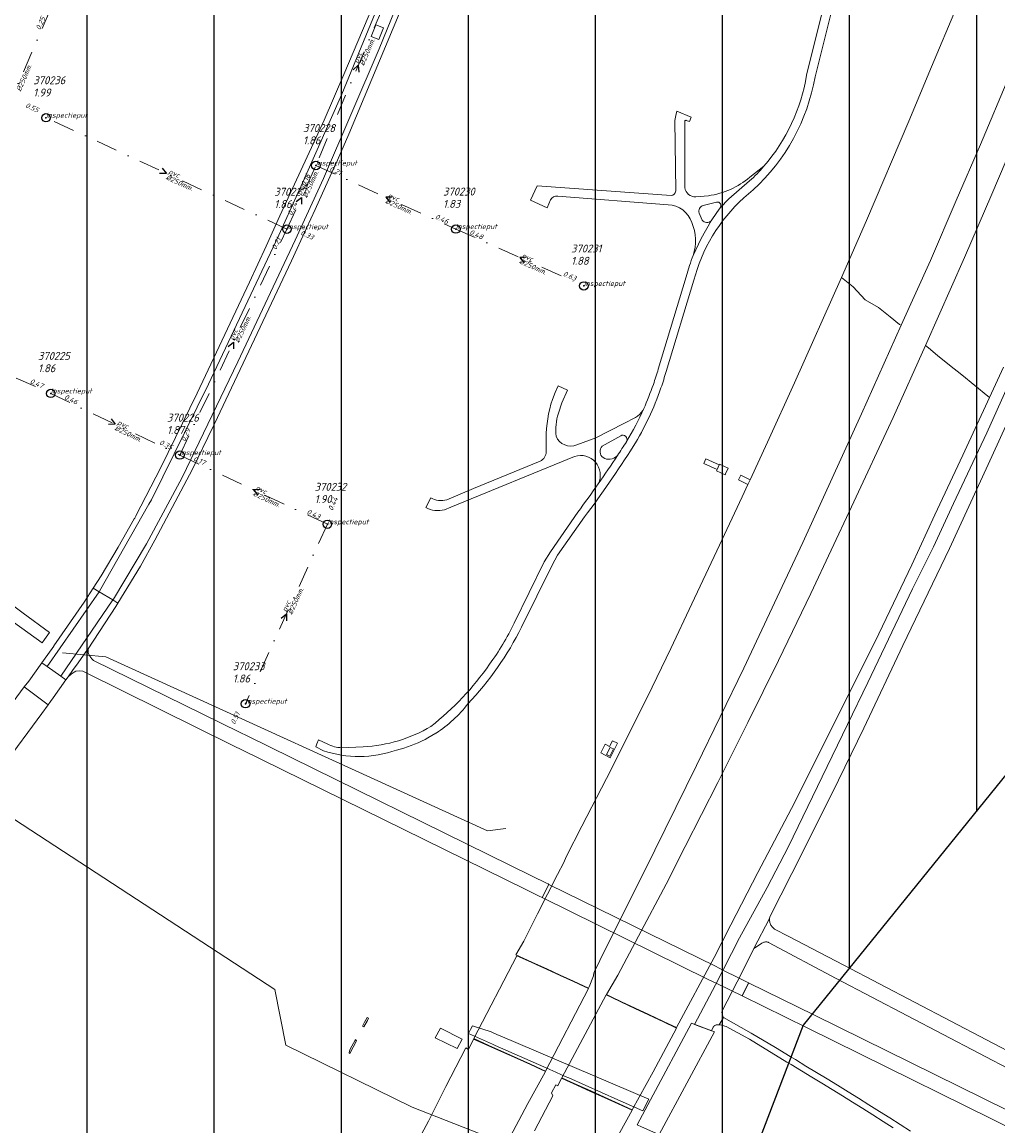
# Model space of a CAD drawing. Extents: x 148869 to 161638, y 453607 to 469810.
# Tile 521 of 656: x 156672 to 156902, y 462228 to 462488. Entities that reach past the tile are written whole.
import ezdxf
from ezdxf.lldxf.tags import DXFTag

# ---------------------------------------------------------------- set-up
doc = ezdxf.new("R2010")
doc.units = 0
doc.header["$PDMODE"] = 32
doc.header["$PDSIZE"] = 2
doc.linetypes.add('RI-VWA', pattern=[11, 5, -3, 0, -3])
doc.layers.get('0').update_dxf_attribs({"linetype": 'CONTINUOUS'})
doc.layers.get('DEFPOINTS').update_dxf_attribs({"linetype": 'CONTINUOUS'})
doc.layers.add('2024', color=160, linetype='CONTINUOUS')
doc.layers.add('2024 hatch', color=160, linetype='CONTINUOUS')
for name, color, linetype, lineweight in [('B-OI-RI-PERSLEIDING-G-niet meenemen', 190, 'RI-PERS', 18), ('B-OI-RI-STROOMRICHTING-S', 252, 'CONTINUOUS', 25), ('B-OI-RI-VWA-BOB-T18', 34, 'CONTINUOUS', 18), ('B-OI-RI-VWA-DIAMETER-T18', 34, 'CONTINUOUS', 18), ('B-OI-RI-VWA-MATERIAAL-T18', 34, 'CONTINUOUS', 18), ('B-OI-RI-VWA_PUTDEKSELHOOGTE-T25', 34, 'CONTINUOUS', 25), ('B-OI-RI-VWA_PUTNUMMER-T25', 34, 'CONTINUOUS', 25), ('B-OI-RI-VWA_RIOOLPUT-S', 34, 'CONTINUOUS', 25), ('B-OI-RI-VWA_TRANSPORTLEIDING-G', 34, 'RI-VWA', 18), ('B-RO-VH-VERHARDING_ASFALT-GV', 251, 'CONTINUOUS', 18), ('B-RO-VH-VERHARDING_GESLOTEN-GV', 251, 'CONTINUOUS', 18), ('B-RO-VH-VERHARDING_HALFVERHARDING-GV', 251, 'CONTINUOUS', 18), ('B-RO-VH-VERHARDING_OPEN-GV', 251, 'CONTINUOUS', 18)]:
    doc.layers.add(name, color=color, linetype=linetype, lineweight=lineweight)
doc.styles.add('NLCS-ISO-M500-T18_CURSIEF', font='NLCS-ISO.ttf', dxfattribs={"oblique": 15, "height": 0.9})
doc.styles.add('NLCS-ISO-M750-T25_CURSIEF', font='NLCS-ISO.ttf', dxfattribs={"oblique": 15, "height": 1.875})
tags = doc.linetypes.add('RI-PERS', pattern='A,7,-2,["P",Standard,S=1.8,R=0,X=-0.5,Y=-0.9],-2,7,-2,[102,NLCS.SHX,S=1,R=180,X=0,Y=0],-2', length=22).pattern_tags.tags
tags[6] = DXFTag(74, 10)

# ---------------------------------------------------------------- blocks, each defined once
blk = doc.blocks.new('ACMAP_ANN_TEMPLATE_vwa-diam')
at = {"color": 0, "linetype": 'ByBlock', "style": 'NLCS-ISO-M500-T18_CURSIEF', "oblique": 15}
blk.add_attdef('vwa-diam', (0.3, -1.3), '', height=1.2, dxfattribs=at)
blk = doc.blocks.new('ACMAP_ANN_TEMPLATE_vwa-materiaal')
at = {"color": 0, "linetype": 'ByBlock', "style": 'NLCS-ISO-M500-T18_CURSIEF', "oblique": 15}
blk.add_attdef('vwa-mat', (0.3, 0.2), '', height=1.2, dxfattribs=at)
blk = doc.blocks.new('ACMAP_ANN_TEMPLATE_vwa-nap-l')
at = {"color": 0, "linetype": 'ByBlock', "style": 'NLCS-ISO-M500-T18_CURSIEF', "oblique": 15}
blk.add_attdef('vwa-nap-l', (3.3, 0.2), '', height=1.2, dxfattribs=at)
blk = doc.blocks.new('ACMAP_ANN_TEMPLATE_vwa-nap-r')
at = {"color": 0, "linetype": 'ByBlock', "style": 'NLCS-ISO-M500-T18_CURSIEF', "oblique": 15}
blk.add_attdef('vwa-nap-r', (-5.6, 0.2), '', height=1.2, dxfattribs=at)
blk = doc.blocks.new('ACMAP_ANN_TEMPLATE_type knoop')
at = {"layer": 'DEFPOINTS', "style": 'NLCS-ISO-M500-T18_CURSIEF', "oblique": 15}
blk.add_attdef('type_knoop', (0, 0), '', height=1.2, dxfattribs=at)
blk = doc.blocks.new('ACMAP_ANN_TEMPLATE_vwa-puth')
at = {"color": 0, "linetype": 'ByBlock', "style": 'NLCS-ISO-M750-T25_CURSIEF', "oblique": 15}
blk.add_attdef('vwa-puth', (-3, 5), '', height=1.88, dxfattribs=at)
blk = doc.blocks.new('ACMAP_ANN_TEMPLATE_vwa-putnr')
at = {"color": 0, "linetype": 'ByBlock', "style": 'NLCS-ISO-M750-T25_CURSIEF', "oblique": 15}
blk.add_attdef('vaw-putnr', (-3, 7.9), '', height=1.88, dxfattribs=at)

msp = doc.modelspace()

# ---------------------------------------------------------------- hatches: boundary and pattern name
at = {"layer": '2024 hatch'}
h = msp.add_hatch(dxfattribs=at)
h.set_pattern_fill('ANSI31', color=256, scale=29.988, angle=45)
h.set_pattern_definition([(90, (0, 0), (-29.988, 0), [])])
h.paths.add_polyline_path([(155468.24, 462509.2), (155430.3, 462608.99), (155317.39, 462696.7), (155326.79, 462885.8), (155421.55, 463128.67), (155681.88, 463221.51), (155808.81, 463270.9), (155858.2, 463353.96), (156235.32, 463468.35), (156395.06, 463466.8), (156874.43, 463576.88), (157060.31, 463303.94), (157149.74, 462870.77), (157067.92, 462815.11), (157047.81, 462789.79), (157071.17, 462711.57), (156936.5, 462350.7), (156856.27, 462251.62), (156803.36, 462113.22), (156627.76, 461893.96), (156524.84, 461717.19), (156312.22, 461660.25), (156176.03, 461568.49), (155937.87, 461968.15)])

# ---------------------------------------------------------------- linework, layer by layer
at = {"layer": '2024', "flags": 128}
msp.add_lwpolyline([(155468.24, 462509.2), (155430.3, 462608.99), (155317.39, 462696.7), (155326.79, 462885.8), (155421.55, 463128.67), (155681.88, 463221.51), (155808.81, 463270.9), (155858.2, 463353.96), (156235.32, 463468.35), (156395.06, 463466.8), (156874.43, 463576.88), (157060.31, 463303.94), (157149.74, 462870.77), (157067.92, 462815.11), (157047.81, 462789.79), (157071.17, 462711.57), (156936.5, 462350.7), (156856.27, 462251.62), (156803.36, 462113.22), (156627.76, 461893.96), (156524.84, 461717.19), (156312.22, 461660.25), (156176.03, 461568.49), (155937.87, 461968.15)], close=True, dxfattribs=at)
at = {"layer": 'B-OI-RI-PERSLEIDING-G-niet meenemen'}
for p, q in [((156691.7, 462338.5), (156681.5, 462339.45)), ((156781.8, 462297.5), (156691.7, 462338.5)), ((156647, 462315.2), (156731.6, 462260)), ((156786.1, 462298.01), (156781.8, 462297.5)), ((156731.6, 462260), (156734.2, 462246.9)), ((156734.2, 462246.9), (156764, 462232.2)), ((156764, 462232.2), (156819.3, 462210.7))]:
    msp.add_line(p, q, dxfattribs=at)
at = {"layer": 'B-OI-RI-STROOMRICHTING-S', "color": 251}
for points in [[(156750.07, 462477.11), (156751.29, 462478.15), (156751.39, 462476.54)], [(156705.02, 462453.88), (156706.04, 462452.63), (156704.42, 462452.58)], [(156736.61, 462445.97), (156737.86, 462446.99), (156737.92, 462445.38)], [(156759.39, 462447.07), (156757.77, 462447.01), (156758.8, 462445.76)], [(156791.02, 462432.86), (156789.4, 462432.79), (156790.42, 462431.55)], [(156720.55, 462411.82), (156721.82, 462412.81), (156721.85, 462411.2)], [(156692.95, 462394.7), (156693.95, 462393.43), (156692.33, 462393.4)], [(156728.18, 462378.03), (156726.58, 462377.98), (156727.58, 462376.72)], [(156733.08, 462347.63), (156734.33, 462348.65), (156734.39, 462347.04)]]:
    msp.add_lwpolyline(points, dxfattribs=at)
at = {"layer": 'B-OI-RI-VWA_RIOOLPUT-S'}
for p in [(156677.6, 462465.78), (156741.27, 462454.51), (156734.47, 462439.47), (156774.3, 462439.51), (156804.52, 462426.07), (156678.72, 462400.71), (156709.17, 462386.15), (156744, 462369.82), (156724.68, 462327.47)]:
    msp.add_point(p, dxfattribs=at)
at = {"layer": 'B-OI-RI-VWA_TRANSPORTLEIDING-G', "color": 251}
for p, q in [((156761.31, 462501.79), (156741.27, 462454.51)), ((156678.67, 462491.4), (156661.9, 462452.79)), ((156734.47, 462439.47), (156677.6, 462465.78)), ((156734.47, 462439.47), (156741.27, 462454.51)), ((156741.27, 462454.51), (156774.3, 462439.51)), ((156709.17, 462386.15), (156734.47, 462439.47)), ((156774.3, 462439.51), (156804.52, 462426.07)), ((156650.29, 462413.38), (156678.72, 462400.71)), ((156678.72, 462400.71), (156709.17, 462386.15)), ((156709.17, 462386.15), (156744, 462369.82)), ((156744, 462369.82), (156724.68, 462327.47))]:
    msp.add_line(p, q, dxfattribs=at)
at = {"layer": 'B-RO-VH-VERHARDING_ASFALT-GV', "flags": 128}
for points in [[(156698.43, 462371.07), (156694.65, 462364.4), (156690.62, 462357.67), (156688.73, 462354.74), (156690.14, 462353.9), (156690.21, 462354), (156701.85, 462374.53), (156702.49, 462375.62), (156715.96, 462402.93), (156732.51, 462438.06), (156738.56, 462451.26), (156747.45, 462471.33), (156771.18, 462529.16), (156784.75, 462563.8), (156786.82, 462569.37), (156785.43, 462569.91)], [(156785.43, 462569.91), (156781.88, 462560.51), (156777.39, 462548.61), (156769.73, 462529.28), (156766.55, 462521.23), (156760.7, 462506.83), (156757.93, 462500), (156756.95, 462497.58), (156756.89, 462497.42), (156747.86, 462475.99), (156743.23, 462465.24), (156733.75, 462444.65), (156732.8, 462442.6), (156729.53, 462435.49), (156725.59, 462426.93), (156713.29, 462400.73), (156704.7, 462383.25), (156698.8, 462371.79), (156698.79, 462371.77)], [(156778.7, 462537.41), (156756.25, 462482.05), (156743.05, 462451.44), (156736.36, 462436.87), (156722.83, 462408.16), (156709.73, 462380.85), (156701.3, 462365.18), (156693.51, 462352.16), (156693.36, 462351.96), (156694.57, 462351.23), (156699.9, 462359.95), (156703.28, 462366.06), (156712.15, 462382.82), (156716.95, 462392.76), (156717.33, 462393.54), (156735.52, 462432.04), (156739.08, 462439.69), (156741.14, 462444.12), (156745.69, 462454.25), (156745.8, 462454.48), (156749.04, 462461.87), (156764.92, 462500)], [(156861.69, 462494.6), (156861.11, 462491.93), (156857.07, 462475.83)], [(156859.08, 462475.42), (156863.05, 462491.15), (156863.54, 462493.83)], [(156828.68, 462465.14), (156829.44, 462464.87), (156829.85, 462465.95), (156826.43, 462467.36), (156826.26, 462466.31), (156826.03, 462465.14), (156826.2, 462448.49)], [(156828.36, 462449.31), (156828.35, 462464.59), (156828.35, 462464.92)], [(156847.02, 462454.35), (156843.7, 462451.73)], [(156843.65, 462450.86), (156838.73, 462446.67), (156836.67, 462444.48), (156835.89, 462443.41), (156834.58, 462441.47), (156832.21, 462437.27), (156830.31, 462433.27)], [(156836.67, 462444.48), (156838.73, 462446.67), (156843.65, 462450.86)], [(156825.1, 462447.42), (156793.5, 462449.73), (156791.97, 462446.29), (156795.85, 462444.52), (156796.67, 462446.39)], [(156798.35, 462447.28), (156824.42, 462445.22)], [(156833.92, 462447.36), (156830.94, 462447.11)], [(156832.71, 462445.08), (156835.8, 462445.83)], [(156832.43, 462441.59), (156831.71, 462443.27)], [(156830.31, 462433.27), (156832.21, 462437.27), (156834.58, 462441.47)], [(156829.44, 462430.87), (156828.65, 462428.26), (156822.08, 462406.44)], [(156823.94, 462405.9), (156830.47, 462427.47), (156831.25, 462429.99)], [(156906.2, 462406.14), (156899.58, 462391.43), (156891.76, 462374.71), (156887.02, 462364.48), (156882.04, 462354.59), (156871.56, 462332.49), (156866.75, 462322.56), (156860.75, 462310.21), (156852.78, 462293.8), (156847.77, 462284.09), (156841.23, 462272.22), (156835.57, 462261.12), (156830.67, 462251.76), (156834.62, 462250.27), (156834.98, 462250.99), (156835.05, 462251.11), (156835.13, 462251.23), (156835.23, 462251.34), (156835.33, 462251.43), (156835.45, 462251.51), (156835.58, 462251.58), (156835.71, 462251.64), (156835.85, 462251.68), (156835.98, 462251.7), (156836.13, 462251.71), (156836.2, 462251.71), (156836.42, 462251.67), (156837.48, 462253.38), (156837.39, 462253.53), (156837.31, 462253.68), (156837.24, 462253.83), (156837.19, 462254), (156837.15, 462254.17), (156837.13, 462254.34), (156837.12, 462254.51), (156837.12, 462254.68), (156837.14, 462254.86), (156837.16, 462254.95), (156841.9, 462264.08), (156844.63, 462269.66), (156848.34, 462276.75), (156848.35, 462276.85), (156848.38, 462277.06), (156848.39, 462277.16), (156856.23, 462292.53), (156864.58, 462309.44), (156870.6, 462321.71), (156879.78, 462341.19), (156890.79, 462364.11), (156899.97, 462383.93), (156910.79, 462407.67)], [(156798.54, 462396.03), (156799.33, 462398.52), (156800.65, 462401.51), (156798.43, 462402.52), (156797.75, 462400.95), (156797.09, 462399.31)], [(156818.65, 462397.11), (156818.42, 462396.69)], [(156816.69, 462395.04), (156813.99, 462393.6), (156807.35, 462390.25), (156802.88, 462388.54)], [(156795.63, 462390.05), (156795.65, 462386.97)], [(156808.84, 462388.27), (156813.21, 462390.71)], [(156814.62, 462389.38), (156814.58, 462389.31)], [(156771.65, 462373.24), (156773.16, 462373.83), (156802.35, 462385.85)], [(156812.45, 462386.04), (156812.32, 462385.92)], [(156794.2, 462384.73), (156778.49, 462378.23), (156772.18, 462375.61)], [(156768.41, 462376.07), (156767.2, 462373.78)], [(156803.08, 462372.67), (156796.65, 462363.31), (156795.19, 462360.96), (156788.05, 462346.5)], [(156789.84, 462345.55), (156797.05, 462360.17), (156798.32, 462362.55), (156804.65, 462371.54)], [(156669.92, 462346.75), (156676.66, 462341.82), (156677.24, 462342.64), (156678.39, 462344.29), (156672.18, 462348.87), (156661.4, 462356.83)], [(156744.08, 462317.92), (156741.93, 462318.92), (156741.55, 462318), (156741.24, 462317.26), (156743.08, 462316.38)], [(156767.04, 462319.03), (156767.71, 462319.4), (156769.62, 462320.53), (156769.65, 462320.54)], [(156752.47, 462317.29), (156747.33, 462317.09)], [(156916.37, 462239.34), (156865.91, 462265.79), (156852.72, 462272.58), (156849.69, 462274.14), (156849.52, 462274.26), (156849.35, 462274.39), (156849.19, 462274.53), (156849.04, 462274.69), (156848.91, 462274.85), (156848.79, 462275.03), (156848.68, 462275.21), (156848.58, 462275.4), (156848.5, 462275.6), (156848.44, 462275.8), (156848.39, 462276.01), (156848.35, 462276.22), (156848.33, 462276.43), (156848.33, 462276.64), (156848.34, 462276.75), (156844.63, 462269.66), (156846.42, 462270.88), (156846.56, 462270.98), (156846.7, 462271.06), (156846.86, 462271.12), (156847.02, 462271.18), (156847.18, 462271.21), (156847.35, 462271.23), (156847.52, 462271.24), (156847.69, 462271.23), (156847.85, 462271.2), (156848.02, 462271.16), (156848.12, 462271.12), (156864.05, 462262.63), (156914.59, 462236.14)], [(156910.19, 462228.73), (156858.95, 462253.96), (156843.41, 462261.57), (156841.89, 462258.52), (156857.18, 462250.94), (156913.33, 462223.3)], [(156881.62, 462226.57), (156879.17, 462228.13), (156876.72, 462229.7), (156874.26, 462231.25), (156871.8, 462232.8), (156869.33, 462234.34), (156866.86, 462235.88), (156864.39, 462237.4), (156861.91, 462238.92), (156859.43, 462240.44), (156856.94, 462241.95), (156854.45, 462243.45), (156853.21, 462244.19), (156849.75, 462246.34), (156844.04, 462249.71), (156837.48, 462253.38), (156836.42, 462251.67), (156836.67, 462251.64), (156838.07, 462251.24), (156843.61, 462248.27), (156852.44, 462242.87), (156853.44, 462242.27), (156855.87, 462240.81), (156858.29, 462239.34), (156860.71, 462237.87), (156863.13, 462236.39), (156865.54, 462234.9), (156867.95, 462233.41), (156870.35, 462231.9), (156872.75, 462230.39), (156875.15, 462228.88), (156877.54, 462227.36)]]:
    msp.add_lwpolyline(points, dxfattribs=at)
for points in [[(156790.36, 462568), (156786.82, 462569.37), (156784.75, 462563.8), (156771.18, 462529.16), (156747.45, 462471.33), (156738.56, 462451.26), (156732.51, 462438.06), (156715.96, 462402.93), (156702.49, 462375.62), (156701.85, 462374.53), (156690.21, 462354), (156690.14, 462353.9), (156693.36, 462351.96), (156693.51, 462352.16), (156701.3, 462365.18), (156709.73, 462380.85), (156722.83, 462408.16), (156736.36, 462436.87), (156743.05, 462451.44), (156756.25, 462482.05), (156778.7, 462537.41)], [(156754.3, 462484.97), (156755.41, 462487.71), (156757.24, 462486.98), (156756.12, 462484.27)], [(156754.3, 462484.97), (156756.12, 462484.27), (156757.24, 462486.98), (156755.41, 462487.71)], [(156679.43, 462341.11), (156679.41, 462341.07), (156677.02, 462337.64), (156676.65, 462337.12), (156677.85, 462336.27), (156690.14, 462353.9), (156688.73, 462354.74), (156686.62, 462351.47)], [(156677.85, 462336.27), (156681.1, 462333.96), (156693.36, 462351.96), (156690.14, 462353.9)], [(156685.17, 462337.1), (156687.02, 462339.71), (156687.52, 462340.46), (156694.05, 462350.38), (156694.57, 462351.23), (156693.36, 462351.96), (156681.1, 462333.96), (156682.32, 462333.09), (156682.82, 462333.79), (156683.89, 462335.3)], [(156794.71, 462281.69), (156796.26, 462284.83), (156796.07, 462284.92), (156795.69, 462285.11), (156792.33, 462286.76), (156725.21, 462319.77), (156723.25, 462320.74), (156688.84, 462337.69), (156688.77, 462337.72), (156688.42, 462338.03), (156687.92, 462338.67), (156687.57, 462339.41), (156687.53, 462340.3), (156687.52, 462340.46), (156687.02, 462339.71), (156685.17, 462337.1), (156683.89, 462335.3), (156682.82, 462333.79), (156683.63, 462334.55), (156684.62, 462335.12), (156685.6, 462335.26), (156686.29, 462335.15), (156686.74, 462334.91), (156722.02, 462317.47), (156723.81, 462316.59), (156790.68, 462283.67), (156794.14, 462281.97), (156794.52, 462281.78)], [(156672.46, 462331.44), (156678.08, 462327.18), (156678.66, 462327.97), (156679.31, 462328.85), (156682.32, 462333.09), (156681.1, 462333.96), (156677.85, 462336.27), (156676.65, 462337.12), (156673.52, 462332.81)], [(156678.08, 462327.18), (156672.46, 462331.44), (156672.46, 462331.44), (156662.65, 462318.12), (156661.97, 462317.16), (156663.26, 462316.16), (156666.44, 462313.72), (156667.54, 462312.88), (156676.64, 462325.14)], [(156794.71, 462281.69), (156833.89, 462262.4), (156835.76, 462261.48), (156839.45, 462259.67), (156841.54, 462258.64), (156841.86, 462258.48), (156843.43, 462261.61), (156843.08, 462261.78), (156843.08, 462261.78), (156841.05, 462262.78), (156837.35, 462264.6), (156835.57, 462265.48), (156796.26, 462284.83)], [(156817.07, 462228.05), (156818.11, 462227.61), (156821.5, 462226.14), (156822.27, 462225.81), (156835.37, 462249.98), (156829.89, 462252.05), (156820.24, 462233.99)]]:
    msp.add_lwpolyline(points, close=True, dxfattribs=at)
at = {"layer": 'B-RO-VH-VERHARDING_ASFALT-GV'}
for points in [[(156844.48, 462448.77, 0.16578), (156859.08, 462475.42)], [(156857.07, 462475.83, -0.138045), (156847.02, 462454.35)], [(156828.35, 462464.92, -0.634239), (156828.68, 462465.14)], [(156843.65, 462450.86, 0.027725), (156847.02, 462454.35)], [(156847.02, 462454.35, -0.027725), (156843.65, 462450.86)], [(156843.7, 462451.73, -0.137344), (156833.92, 462447.36)], [(156826.2, 462448.49, -0.412902), (156825.1, 462447.42)], [(156830.94, 462447.11, -0.399348), (156828.36, 462449.31)], [(156831.25, 462429.99, -0.14617), (156844.48, 462448.77)], [(156796.67, 462446.39, -0.359938), (156798.35, 462447.28)], [(156835.8, 462445.83, -0.771512), (156836.67, 462444.48)], [(156824.42, 462445.22, -0.314167), (156829.99, 462441.05)], [(156831.71, 462443.27, -0.424818), (156832.71, 462445.08)], [(156829.99, 462441.05, -0.188156), (156830.31, 462433.27)], [(156834.58, 462441.47, -0.454417), (156832.43, 462441.59)], [(156830.31, 462433.27, 0.007947), (156829.44, 462430.87)], [(156822.08, 462406.44, -0.013066), (156820.92, 462402.83)], [(156822.72, 462402.02, 0.01467), (156823.94, 462405.9)], [(156816.18, 462388.21, 0.055929), (156822.72, 462402.02)], [(156820.92, 462402.83, -0.021105), (156818.65, 462397.11)], [(156797.09, 462399.31, 0.075306), (156795.63, 462390.05)], [(156814.62, 462389.38, 0.03007), (156818.65, 462397.11)], [(156818.65, 462397.11, -0.03007), (156814.62, 462389.38)], [(156818.42, 462396.69, -0.138639), (156816.69, 462395.04)], [(156797.95, 462390.58, -0.106804), (156798.54, 462396.03)], [(156802.88, 462388.54, -0.409434), (156797.95, 462390.58)], [(156814.58, 462389.31, -0.003705), (156812.45, 462386.04)], [(156813.21, 462390.71, -0.727393), (156814.62, 462389.38)], [(156795.65, 462386.97, -0.29708), (156794.2, 462384.73)], [(156802.35, 462385.85, -0.659268), (156807.93, 462379.39)], [(156804.65, 462371.54, 0.021144), (156816.18, 462388.21)], [(156807.93, 462379.39, 0.006693), (156812.45, 462386.04)], [(156812.45, 462386.04, -0.006693), (156807.93, 462379.39)], [(156809.05, 462385.55, -0.436052), (156808.84, 462388.27)], [(156812.32, 462385.92, -0.340763), (156809.05, 462385.55)], [(156807.93, 462379.39, -0.007003), (156803.08, 462372.67)], [(156772.18, 462375.61, -0.204271), (156768.41, 462376.07)], [(156767.2, 462373.78, 0.187886), (156771.65, 462373.24)], [(156698.79, 462371.77, -0.062139), (156698.43, 462371.07)], [(156777.16, 462327.44, 0.073252), (156789.84, 462345.55)], [(156788.05, 462346.5, -0.050089), (156782.25, 462336.77)], [(156782.25, 462336.77, -0.076971), (156768.43, 462322.12)], [(156769.65, 462320.54, 0.084138), (156777.16, 462327.44)], [(156768.43, 462322.12, -0.121645), (156752.47, 462317.29)], [(156760.29, 462316.5, 0.059143), (156767.04, 462319.03)], [(156743.08, 462316.38, 0.08161), (156751.61, 462315.01)], [(156747.33, 462317.09, -0.119486), (156744.08, 462317.92)], [(156751.61, 462315.01, 0.083313), (156760.29, 462316.5)]]:
    msp.add_lwpolyline(points, format="xyb", dxfattribs=at)
at = {"layer": 'B-RO-VH-VERHARDING_GESLOTEN-GV', "flags": 128}
for points in [[(156904.8, 462522.3), (156898.65, 462506.87), (156892.46, 462491.81), (156886.56, 462477.76), (156881.21, 462464.97), (156871.21, 462441.56), (156865.31, 462428.1), (156868.08, 462425.85), (156870.9, 462422.79), (156874.03, 462421.02), (156876.79, 462418.78), (156879.01, 462416.98), (156879.44, 462416.78), (156886.31, 462432.12), (156892.37, 462446.27), (156898.11, 462459.45), (156904.81, 462475.37)], [(156907.58, 462463.62), (156900.8, 462447.73), (156894.38, 462432.79), (156885.17, 462411.98), (156885.85, 462411.44), (156888, 462409.68), (156890.84, 462407.39), (156893.68, 462405.08), (156896.8, 462402.55), (156899.84, 462400.08), (156900.24, 462399.75), (156903.55, 462406.93)], [(156781.54, 462214.7), (156791.33, 462233.12), (156795.36, 462240.49), (156795.46, 462240.67), (156794.41, 462241.15), (156791.92, 462242.27), (156788.77, 462243.69), (156785.55, 462245.14), (156782.06, 462246.72), (156778.49, 462248.32), (156777.29, 462245.88), (156776.66, 462246.22), (156771.95, 462237.12), (156767.83, 462228.96), (156763.9, 462221.65)], [(156810.6, 462221.87), (156814.64, 462229.22), (156815.9, 462231.51), (156809.34, 462234.49), (156806.09, 462235.97), (156802.9, 462237.42), (156800.44, 462238.54), (156799.25, 462239.08), (156798.35, 462237.24), (156797.9, 462237.49), (156796.88, 462235.65), (156797.17, 462234.93), (156792.86, 462226.67)]]:
    msp.add_lwpolyline(points, dxfattribs=at)
for points in [[(156879.44, 462416.78), (156879.01, 462416.98), (156876.79, 462418.78), (156874.03, 462421.02), (156870.9, 462422.79), (156868.08, 462425.85), (156865.31, 462428.1), (156854.23, 462403.2), (156847.86, 462389.24), (156843.76, 462380.33), (156843.24, 462379.22), (156841.86, 462376.29), (156835.94, 462363.56), (156830.02, 462351.06), (156825.02, 462340.51), (156820.67, 462331.39), (156815.62, 462321.21), (156809.84, 462309.79), (156804.03, 462298.58), (156800.35, 462291.36), (156799.83, 462289.99), (156798.34, 462287.12), (156793.61, 462277.84), (156790.37, 462271.44), (156788.44, 462268.2), (156792.26, 462266.46), (156794.36, 462265.5), (156795.76, 462264.86), (156798.96, 462263.4), (156802.11, 462261.97), (156805.62, 462260.36), (156805.75, 462260.61), (156806.78, 462263.26), (156806.91, 462263.93), (156807.02, 462264.23), (156809.52, 462269.43), (156818.83, 462287.98), (156831.13, 462312.89), (156842.27, 462335.89), (156856.23, 462365.53), (156870.06, 462395.92)], [(156885.17, 462411.98), (156877.49, 462395.01), (156867.7, 462373.97), (156858.06, 462353.48), (156850.42, 462337.7), (156843.21, 462323.04), (156836.16, 462308.88), (156828.42, 462293.75), (156823.92, 462284.91), (156817.41, 462272.62), (156812.55, 462263.42), (156809.84, 462258.81), (156811, 462258.27), (156813.44, 462257.12), (156816.62, 462255.62), (156819.85, 462254.1), (156823.33, 462252.46), (156826.4, 462251.01), (156835.24, 462267.53), (156839.23, 462275.25), (156845.59, 462287.6), (156854.3, 462304.24), (156863.45, 462322.6), (156873.24, 462342.19), (156881.93, 462360.28), (156887.37, 462372.03), (156893.92, 462386.13), (156900.24, 462399.75), (156899.84, 462400.08), (156896.8, 462402.55), (156893.68, 462405.08), (156890.84, 462407.39), (156888, 462409.68), (156885.85, 462411.44)], [(156836.45, 462383.88), (156833.31, 462385.3), (156832.8, 462384.16), (156835.95, 462382.74)], [(156835.82, 462382.44), (156837.84, 462381.49), (156837.94, 462381.7), (156838.55, 462383.03), (156836.52, 462384.03), (156836.45, 462383.88), (156835.95, 462382.74)], [(156809.54, 462317.9), (156808.54, 462315.84), (156810.7, 462314.7), (156812.45, 462318.12), (156811.25, 462318.7), (156810.56, 462317.4)], [(156809.88, 462315.47), (156810.62, 462315.1), (156811.48, 462316.8), (156810.74, 462317.17)], [(156811.48, 462316.8), (156810.62, 462315.1), (156809.88, 462315.47), (156810.74, 462317.17)], [(156802.07, 462261.88), (156798.92, 462263.31), (156795.71, 462264.78), (156794.32, 462265.41), (156792.22, 462266.37), (156788.72, 462267.97), (156778.54, 462248.41), (156782.1, 462246.81), (156785.6, 462245.23), (156788.81, 462243.78), (156791.96, 462242.36), (156794.46, 462241.23), (156795.5, 462240.77), (156805.58, 462260.27), (156804.57, 462260.73)], [(156823.28, 462252.37), (156819.8, 462254.01), (156816.58, 462255.53), (156813.39, 462257.03), (156810.96, 462258.18), (156809.8, 462258.72), (156799.3, 462239.17), (156800.48, 462238.63), (156802.95, 462237.51), (156806.14, 462236.06), (156809.39, 462234.58), (156812.89, 462232.99), (156815.95, 462231.59), (156820.87, 462240.59), (156826.35, 462250.92), (156826.2, 462250.99)], [(156770.68, 462250.92), (156769.46, 462248.62), (156774.64, 462246.05), (156775.77, 462248.3)]]:
    msp.add_lwpolyline(points, close=True, dxfattribs=at)
at = {"layer": 'B-RO-VH-VERHARDING_HALFVERHARDING-GV', "flags": 128}
for points in [[(156753.74, 462253.27), (156753.68, 462253.22), (156753.39, 462253.37), (156752.79, 462252.28), (156752.29, 462251.34), (156752.42, 462251.25), (156752.62, 462251.17), (156753.44, 462252.71)], [(156750.85, 462247.87), (156750.8, 462247.98), (156750.6, 462248.22), (156749.27, 462245.77), (156749.11, 462245.06), (156749.28, 462244.94)]]:
    msp.add_lwpolyline(points, close=True, dxfattribs=at)
at = {"layer": 'B-RO-VH-VERHARDING_OPEN-GV', "flags": 128}
for points in [[(156843.76, 462380.33), (156841.53, 462381.4), (156841.01, 462380.31), (156843.24, 462379.22)], [(156777.77, 462250.59), (156777.27, 462249.61), (156782.97, 462247.09), (156783.59, 462246.81), (156796.32, 462241.18), (156796.62, 462241.04), (156797.01, 462240.87), (156800.1, 462239.5), (156800.94, 462239.13), (156812.57, 462233.98), (156813.1, 462233.75), (156818.43, 462231.39), (156819.89, 462234.13), (156784.76, 462249.05), (156784.15, 462249.33), (156782.65, 462250.01), (156778.23, 462251.47)]]:
    msp.add_lwpolyline(points, close=True, dxfattribs=at)

# ---------------------------------------------------------------- block references
at = {"layer": 'B-OI-RI-VWA-BOB-T18', "color": 251}
for name, p, rotation, values in [('ACMAP_ANN_TEMPLATE_vwa-nap-r', (156678.67, 462491.4), 65.86661316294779, {'vwa-nap-r': '0.25'}), ('ACMAP_ANN_TEMPLATE_vwa-nap-r', (156677.6, 462465.78), 335.1731305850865, {'vwa-nap-r': '0.55'}), ('ACMAP_ANN_TEMPLATE_vwa-nap-l', (156741.27, 462454.51), 335.5756522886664, {'vwa-nap-l': '0.21'}), ('ACMAP_ANN_TEMPLATE_vwa-nap-r', (156741.27, 462454.51), 65.67095838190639, {'vwa-nap-r': '0.16'}), ('ACMAP_ANN_TEMPLATE_vwa-nap-r', (156741.27, 462454.51), 67.02995848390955, {'vwa-nap-r': '0.16'}), ('ACMAP_ANN_TEMPLATE_vwa-nap-l', (156734.47, 462439.47), 65.67095838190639, {'vwa-nap-l': '0.24'}), ('ACMAP_ANN_TEMPLATE_vwa-nap-r', (156774.3, 462439.51), 335.5756522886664, {'vwa-nap-r': '0.46'}), ('ACMAP_ANN_TEMPLATE_vwa-nap-l', (156734.47, 462439.47), 335.1731305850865, {'vwa-nap-l': '0.33'}), ('ACMAP_ANN_TEMPLATE_vwa-nap-l', (156774.3, 462439.51), 336.023439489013, {'vwa-nap-l': '0.48'}), ('ACMAP_ANN_TEMPLATE_vwa-nap-r', (156734.47, 462439.47), 64.61595873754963, {'vwa-nap-r': '0.21'}), ('ACMAP_ANN_TEMPLATE_vwa-nap-r', (156804.52, 462426.07), 336.023439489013, {'vwa-nap-r': '0.63'}), ('ACMAP_ANN_TEMPLATE_vwa-nap-r', (156678.72, 462400.71), 335.979570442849, {'vwa-nap-r': '0.47'}), ('ACMAP_ANN_TEMPLATE_vwa-nap-l', (156678.72, 462400.71), 334.4446956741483, {'vwa-nap-l': '0.46'}), ('ACMAP_ANN_TEMPLATE_vwa-nap-l', (156709.17, 462386.15), 64.61595873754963, {'vwa-nap-l': '0.29'}), ('ACMAP_ANN_TEMPLATE_vwa-nap-r', (156709.17, 462386.15), 334.4446956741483, {'vwa-nap-r': '0.35'}), ('ACMAP_ANN_TEMPLATE_vwa-nap-l', (156709.17, 462386.15), 334.8805292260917, {'vwa-nap-l': '0.17'}), ('ACMAP_ANN_TEMPLATE_vwa-nap-l', (156744, 462369.82), 65.47760674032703, {'vwa-nap-l': '0.44'}), ('ACMAP_ANN_TEMPLATE_vwa-nap-r', (156744, 462369.82), 334.8805292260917, {'vwa-nap-r': '0.43'}), ('ACMAP_ANN_TEMPLATE_vwa-nap-r', (156724.68, 462327.47), 65.47760674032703, {'vwa-nap-r': '0.51'})]:
    msp.add_blockref(name, p, dxfattribs=dict(at, rotation=rotation)).add_auto_attribs(values)
at = {"layer": 'B-OI-RI-VWA-DIAMETER-T18', "color": 251}
for p, rotation in [((156751.29, 462478.15), 67.02995848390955), ((156670.29, 462472.09), 66.52260010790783), ((156706.04, 462452.62), 335.1731305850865), ((156737.87, 462446.99), 65.67095838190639), ((156757.79, 462447.01), 335.5756522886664), ((156789.41, 462432.79), 336.023439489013), ((156721.82, 462412.81), 64.61595873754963), ((156693.95, 462393.43), 334.4446956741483), ((156726.58, 462377.98), 334.8805292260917), ((156734.34, 462348.65), 65.47760674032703)]:
    msp.add_blockref('ACMAP_ANN_TEMPLATE_vwa-diam', p, dxfattribs=dict(at, rotation=rotation)).add_auto_attribs({'vwa-diam': '%%c250mm.'})
at = {"layer": 'B-OI-RI-VWA-MATERIAAL-T18', "color": 251}
for p, rotation in [((156751.29, 462478.15), 67.02995848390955), ((156706.04, 462452.62), 335.1731305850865), ((156737.87, 462446.99), 65.67095838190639), ((156757.79, 462447.01), 335.5756522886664), ((156789.41, 462432.79), 336.023439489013), ((156721.82, 462412.81), 64.61595873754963), ((156693.95, 462393.43), 334.4446956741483), ((156726.58, 462377.98), 334.8805292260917), ((156734.34, 462348.65), 65.47760674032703)]:
    msp.add_blockref('ACMAP_ANN_TEMPLATE_vwa-materiaal', p, dxfattribs=dict(at, rotation=rotation)).add_auto_attribs({'vwa-mat': 'pvc'})
at = {"layer": 'B-OI-RI-VWA_PUTDEKSELHOOGTE-T25', "color": 251}
for p, values in [((156677.6, 462465.78), {'vwa-puth': '1.99'}), ((156741.27, 462454.51), {'vwa-puth': '1.86'}), ((156734.47, 462439.47), {'vwa-puth': '1.86'}), ((156774.3, 462439.51), {'vwa-puth': '1.83'}), ((156804.52, 462426.07), {'vwa-puth': '1.88'}), ((156678.72, 462400.71), {'vwa-puth': '1.86'}), ((156709.17, 462386.15), {'vwa-puth': '1.87'}), ((156744, 462369.82), {'vwa-puth': '1.90'}), ((156724.68, 462327.47), {'vwa-puth': '1.86'})]:
    msp.add_blockref('ACMAP_ANN_TEMPLATE_vwa-puth', p, dxfattribs=at).add_auto_attribs(values)
at = {"layer": 'B-OI-RI-VWA_PUTNUMMER-T25', "color": 251}
for p, values in [((156677.6, 462465.78), {'vaw-putnr': '370236'}), ((156741.27, 462454.51), {'vaw-putnr': '370228'}), ((156734.47, 462439.47), {'vaw-putnr': '370227'}), ((156774.3, 462439.51), {'vaw-putnr': '370230'}), ((156804.52, 462426.07), {'vaw-putnr': '370231'}), ((156678.72, 462400.71), {'vaw-putnr': '370225'}), ((156709.17, 462386.15), {'vaw-putnr': '370226'}), ((156744, 462369.82), {'vaw-putnr': '370232'}), ((156724.68, 462327.47), {'vaw-putnr': '370233'})]:
    msp.add_blockref('ACMAP_ANN_TEMPLATE_vwa-putnr', p, dxfattribs=at).add_auto_attribs(values)
at = {"layer": 'DEFPOINTS'}
for p in [(156677.6, 462465.78), (156741.27, 462454.51), (156734.47, 462439.47), (156774.3, 462439.51), (156804.52, 462426.07), (156678.72, 462400.71), (156709.17, 462386.15), (156744, 462369.82), (156724.68, 462327.47)]:
    msp.add_blockref('ACMAP_ANN_TEMPLATE_type knoop', p, dxfattribs=at).add_auto_attribs({'type_knoop': 'inspectieput'})

doc.saveas('drawing.dxf')
